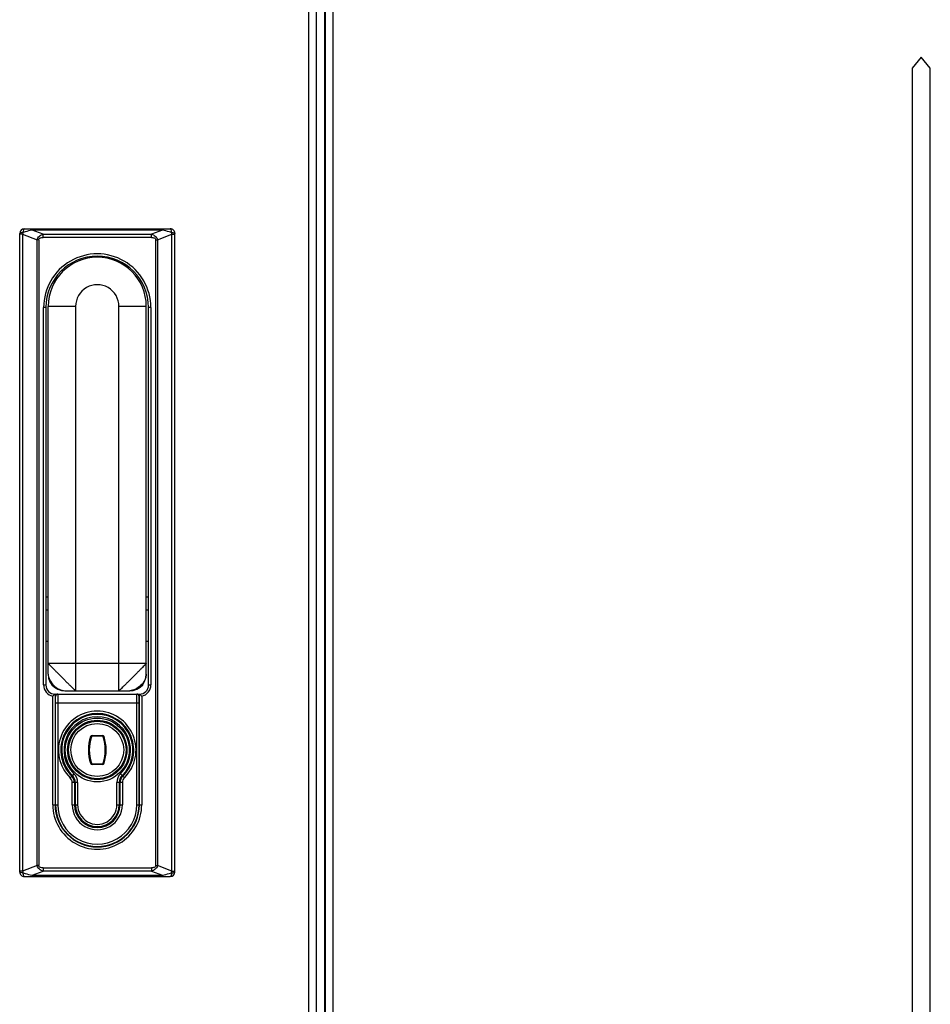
# Model space of a CAD drawing. Header units: millimetres. Extents: x 1117 to 38156, y -1945 to 7303.
# Tile 748 of 831: x 32465 to 32664, y 1557 to 1773. Entities that reach past the tile are written whole.
import ezdxf

# ---------------------------------------------------------------- set-up
doc = ezdxf.new("R2010")
doc.units = ezdxf.units.MM
doc.layers.add('WHITE', color=7, linetype='Continuous')

msp = doc.modelspace()

# ---------------------------------------------------------------- linework, layer by layer
at = {"color": 7, "linetype": 'Continuous'}
for p, q in [((32527.959, 1940.473), (32527.959, 680.473)), ((32529.659, 1940.473), (32529.659, 680.473)), ((32531.459, 1940.473), (32531.459, 680.473)), ((32531.659, 680.473), (32531.659, 1940.473)), ((32533.359, 680.473), (32533.359, 1940.473)), ((32465.659, 1727.473), (32497.659, 1727.473)), ((32467.364, 1727.18), (32467.364, 1727.473)), ((32495.953, 1727.18), (32467.364, 1727.18)), ((32469.802, 1726.266), (32467.364, 1727.18)), ((32495.953, 1727.18), (32493.515, 1726.266)), ((32495.953, 1727.18), (32495.953, 1727.473)), ((32464.659, 1586.473), (32464.659, 1726.473)), ((32465.307, 1726.274), (32464.659, 1726.274)), ((32465.307, 1726.274), (32465.307, 1586.672)), ((32465.307, 1726.274), (32468.489, 1725.081)), ((32468.489, 1587.865), (32468.489, 1725.081)), ((32468.84, 1725.081), (32468.489, 1725.081)), ((32468.84, 1725.081), (32468.84, 1587.865)), ((32469.802, 1725.559), (32469.802, 1726.266)), ((32469.802, 1726.266), (32493.515, 1726.266)), ((32493.515, 1725.559), (32469.802, 1725.559)), ((32493.515, 1725.559), (32493.515, 1726.266)), ((32494.477, 1587.865), (32494.477, 1725.081)), ((32494.477, 1725.081), (32494.828, 1725.081)), ((32494.828, 1725.081), (32498.01, 1726.274)), ((32494.828, 1725.081), (32494.828, 1587.865)), ((32498.01, 1586.672), (32498.01, 1726.274)), ((32498.01, 1726.274), (32498.659, 1726.274)), ((32498.659, 1586.473), (32498.659, 1726.473)), ((32469.909, 1627.473), (32469.909, 1710.223)), ((32470.409, 1710.223), (32469.909, 1710.223)), ((32470.409, 1710.223), (32470.409, 1627.473)), ((32470.909, 1629.83), (32470.909, 1710.473)), ((32476.909, 1710.473), (32470.909, 1710.473)), ((32476.909, 1710.473), (32476.909, 1626.223)), ((32486.409, 1626.223), (32486.409, 1710.473)), ((32492.409, 1710.473), (32486.409, 1710.473)), ((32492.409, 1629.831), (32492.409, 1710.473)), ((32492.909, 1627.473), (32492.909, 1710.223)), ((32493.409, 1710.223), (32492.909, 1710.223)), ((32493.409, 1710.223), (32493.409, 1627.473)), ((32470.409, 1646.775), (32470.909, 1646.775)), ((32492.409, 1646.775), (32492.909, 1646.775)), ((32470.909, 1643.903), (32470.409, 1643.903)), ((32492.909, 1643.903), (32492.409, 1643.903)), ((32470.909, 1637), (32470.409, 1637)), ((32492.909, 1637), (32492.409, 1637)), ((32470.909, 1632.223), (32492.409, 1632.223)), ((32469.909, 1627.473), (32470.409, 1627.473)), ((32492.909, 1627.473), (32493.409, 1627.473)), ((32472.409, 1625.473), (32472.409, 1601.223)), ((32472.409, 1625.473), (32490.909, 1625.473)), ((32473.009, 1625.473), (32473.009, 1601.223)), ((32474.535, 1626.223), (32488.782, 1626.223)), ((32490.309, 1601.223), (32490.309, 1625.473)), ((32490.909, 1601.223), (32490.909, 1625.473)), ((32471.909, 1601.223), (32471.909, 1625.024)), ((32472.509, 1601.223), (32472.509, 1624.973)), ((32490.809, 1623.473), (32472.509, 1623.473)), ((32490.809, 1601.223), (32490.809, 1624.973)), ((32491.409, 1625.024), (32491.409, 1601.224)), ((32480.553, 1616.423), (32480.553, 1616.223)), ((32480.553, 1616.423), (32482.765, 1616.423)), ((32482.765, 1616.223), (32480.553, 1616.223)), ((32482.765, 1616.223), (32482.765, 1616.423)), ((32482.955, 1616.085), (32483.145, 1616.147)), ((32482.955, 1616.085), (32482.955, 1616.085)), ((32480.362, 1610.362), (32480.172, 1610.3)), ((32480.362, 1610.362), (32480.362, 1610.362)), ((32480.553, 1610.223), (32480.553, 1610.023)), ((32480.553, 1610.223), (32482.765, 1610.223)), ((32482.765, 1610.023), (32482.765, 1610.223)), ((32476.549, 1608.01), (32476.199, 1607.653)), ((32482.765, 1610.023), (32480.553, 1610.023)), ((32486.769, 1608.01), (32487.119, 1607.653)), ((32475.709, 1607.153), (32476.059, 1607.51)), ((32476.159, 1601.223), (32476.159, 1606.082)), ((32476.659, 1606.082), (32476.159, 1606.082)), ((32476.659, 1606.082), (32476.659, 1601.223)), ((32476.859, 1601.223), (32476.859, 1606.082)), ((32477.359, 1606.082), (32476.859, 1606.082)), ((32477.359, 1606.082), (32477.359, 1601.223)), ((32485.959, 1601.223), (32485.959, 1606.082)), ((32486.459, 1606.082), (32485.959, 1606.082)), ((32486.459, 1606.082), (32486.459, 1601.223)), ((32486.659, 1601.223), (32486.659, 1606.082)), ((32487.159, 1606.082), (32486.659, 1606.082)), ((32487.159, 1606.082), (32487.159, 1601.223)), ((32487.609, 1607.153), (32487.259, 1607.51)), ((32471.909, 1601.223), (32472.409, 1601.223)), ((32472.509, 1601.223), (32473.009, 1601.223)), ((32476.159, 1601.223), (32476.659, 1601.223)), ((32476.859, 1601.223), (32477.359, 1601.223)), ((32485.959, 1601.223), (32486.459, 1601.223)), ((32486.659, 1601.223), (32487.159, 1601.223)), ((32490.309, 1601.223), (32490.809, 1601.223)), ((32490.909, 1601.223), (32491.409, 1601.223)), ((32465.307, 1586.672), (32464.659, 1586.672)), ((32468.489, 1587.865), (32465.307, 1586.672)), ((32467.364, 1585.766), (32469.802, 1586.68)), ((32468.84, 1587.865), (32468.489, 1587.865)), ((32469.802, 1587.388), (32469.802, 1586.68)), ((32469.802, 1587.388), (32493.515, 1587.388)), ((32493.515, 1586.68), (32469.802, 1586.68)), ((32493.515, 1587.388), (32493.515, 1586.68)), ((32493.515, 1586.68), (32495.953, 1585.766)), ((32494.477, 1587.865), (32494.828, 1587.865)), ((32498.01, 1586.672), (32494.828, 1587.865)), ((32498.01, 1586.672), (32498.659, 1586.672)), ((32465.659, 1585.473), (32497.659, 1585.473)), ((32467.364, 1585.766), (32467.364, 1585.473)), ((32467.364, 1585.766), (32495.953, 1585.766)), ((32495.953, 1585.766), (32495.953, 1585.473))]:
    msp.add_line(p, q, dxfattribs=at)
for points in [[(32470.909, 1629.83), (32471.006, 1628.99), (32471.283, 1628.195), (32471.714, 1627.518), (32472.292, 1626.958), (32472.986, 1626.547), (32473.795, 1626.295), (32474.535, 1626.223)], [(32488.782, 1626.223), (32489.536, 1626.297), (32490.346, 1626.553), (32491.041, 1626.97), (32491.616, 1627.535), (32492.047, 1628.221), (32492.319, 1629.027), (32492.409, 1629.831)]]:
    msp.add_lwpolyline(points, dxfattribs=at)
for radius in [7, 6.5, 6.3, 5.8]:
    msp.add_circle((32481.659, 1613.223), radius, dxfattribs=at)
for centre, radius, start, end in [((32465.659, 1726.473), 1, 90, 180), ((32497.659, 1726.473), 1, 359.99999, 90), ((32494.802, 1726.486), 3.148, 2.95535, 5.35276), ((32465.606, 1722.313), 4.342, 93.09636, 95.47759), ((32477.535, 1724.386), 12.372, 169.46057, 171.21888), ((32485.77, 1724.384), 12.384, 8.78169, 10.53827), ((32481.659, 1710.223), 11.75, 359.99993, 180), ((32481.659, 1710.223), 11.25, 0, 180), ((32481.659, 1710.473), 10.75, 0, 179.99994), ((32481.659, 1710.473), 4.75, 359.99681, 180.00326), ((32472.409, 1627.473), 2.5, 180.01334, 258.46272), ((32472.409, 1627.473), 2, 180, 270), ((32490.909, 1627.473), 2, 270, 0), ((32490.909, 1627.473), 2.5, 281.53729, 359.99998), ((32473.009, 1624.973), 0.5, 90, 180.00015), ((32490.309, 1624.973), 0.5, 359.99985, 90), ((32481.659, 1613.223), 8.5, 314.427, 225.573), ((32481.659, 1613.223), 8, 314.427, 225.573), ((32481.659, 1613.223), 7.8, 314.427, 225.573), ((32481.659, 1613.223), 7.3, 314.427, 225.573), ((32489.159, 1613.223), 9.45, 161.97231, 198.02642), ((32489.159, 1613.223), 9.25, 161.97739, 198.02112), ((32480.553, 1616.023), 0.4, 90, 161.8574), ((32480.553, 1616.023), 0.2, 90, 161.97739), ((32482.765, 1616.023), 0.4, 18.10287, 90), ((32482.765, 1616.023), 0.2, 18.02261, 90), ((32474.159, 1613.223), 9.25, 341.97739, 18.02112), ((32474.159, 1613.223), 9.45, 341.97319, 18.02601), ((32480.553, 1610.423), 0.4, 198.11257, 270), ((32480.553, 1610.423), 0.2, 198.02261, 270), ((32482.765, 1610.423), 0.2, 270, 341.97739), ((32482.765, 1610.423), 0.4, 270, 341.87817), ((32474.659, 1606.082), 2.7, 359.99949, 45.573), ((32488.659, 1606.082), 2.7, 134.427, 180.00059), ((32474.659, 1606.082), 1.5, 359.99779, 45.573), ((32474.659, 1606.082), 2, 0, 45.573), ((32474.659, 1606.082), 2.2, 0, 45.573), ((32488.659, 1606.082), 2.2, 134.427, 180), ((32488.659, 1606.082), 2, 134.427, 180), ((32488.659, 1606.082), 1.5, 134.427, 180.00205), ((32481.659, 1601.223), 9.75, 180, 0.00104), ((32481.659, 1601.223), 9.25, 180, 0), ((32481.659, 1601.223), 9.15, 180, 0), ((32481.659, 1601.223), 8.65, 179.99973, 0), ((32481.659, 1601.223), 5.5, 180, 0.00099), ((32481.659, 1601.223), 5, 180, 0), ((32481.659, 1601.223), 4.8, 180, 0), ((32481.659, 1601.223), 4.3, 179.99888, 0), ((32465.659, 1586.473), 1, 179.99999, 270), ((32477.547, 1588.563), 12.384, 188.78169, 190.53827), ((32497.659, 1586.473), 1, 270.00001, 0), ((32485.782, 1588.561), 12.372, 349.46062, 351.2189), ((32468.515, 1586.461), 3.148, 182.95535, 185.35276)]:
    msp.add_arc(centre, radius, start, end, dxfattribs=at)
for points, knots in [([(32465.659, 1727.473), (32465.621, 1727.473), (32465.529, 1727.399), (32465.419, 1727.117), (32465.382, 1726.848), (32465.371, 1726.649)], [0, 0, 0, 0, 0.1230202, 0.3413994, 1, 1, 1, 1]), ([(32467.364, 1727.18), (32466.861, 1727.059), (32466.196, 1726.884), (32465.535, 1726.696), (32465.371, 1726.649)], [0, 0, 0, 0, 0.7524181, 1, 1, 1, 1]), ([(32497.946, 1726.649), (32497.782, 1726.696), (32497.121, 1726.884), (32496.456, 1727.059), (32495.953, 1727.18)], [0, 0, 0, 0, 0.2475819, 1, 1, 1, 1]), ([(32497.936, 1726.78), (32497.92, 1726.952), (32497.894, 1727.176), (32497.743, 1727.473), (32497.659, 1727.473)], [0, 0, 0, 0, 0.6713108, 1, 1, 1, 1]), ([(32465.191, 1726.635), (32465.059, 1726.622), (32464.884, 1726.597), (32464.709, 1726.539), (32464.659, 1726.493), (32464.659, 1726.473)], [0, 0, 0, 0, 0.6973154, 0.8977868, 1, 1, 1, 1]), ([(32468.489, 1725.081), (32468.513, 1725.237), (32468.624, 1725.542), (32469.053, 1726.009), (32469.502, 1726.194), (32469.802, 1726.266)], [0, 0, 0, 0, 0.252795, 0.5047286, 1, 1, 1, 1]), ([(32468.84, 1725.081), (32468.84, 1725.167), (32468.917, 1725.351), (32469.18, 1725.486), (32469.48, 1725.549), (32469.693, 1725.559), (32469.802, 1725.559)], [0, 0, 0, 0, 0.2177947, 0.4576125, 0.7221358, 1, 1, 1, 1]), ([(32493.515, 1726.266), (32493.815, 1726.194), (32494.264, 1726.009), (32494.693, 1725.542), (32494.804, 1725.237), (32494.828, 1725.081)], [0, 0, 0, 0, 0.495284, 0.7472092, 1, 1, 1, 1]), ([(32493.515, 1725.559), (32493.624, 1725.559), (32493.837, 1725.549), (32494.138, 1725.486), (32494.4, 1725.351), (32494.477, 1725.167), (32494.477, 1725.081)], [0, 0, 0, 0, 0.2778908, 0.5424293, 0.7822423, 1, 1, 1, 1]), ([(32497.946, 1726.649), (32498.119, 1726.639), (32498.353, 1726.614), (32498.58, 1726.553), (32498.659, 1726.499), (32498.659, 1726.473)], [0, 0, 0, 0, 0.6907156, 0.8984087, 1, 1, 1, 1]), ([(32470.909, 1632.223), (32470.909, 1632.215), (32470.936, 1632.193), (32470.971, 1632.142), (32471.045, 1632.066), (32471.141, 1631.961), (32471.266, 1631.831), (32471.479, 1631.61), (32471.8, 1631.279), (32472.243, 1630.827), (32472.749, 1630.315), (32473.299, 1629.761), (32473.872, 1629.187), (32474.446, 1628.614), (32475, 1628.064), (32475.512, 1627.558), (32475.964, 1627.115), (32476.294, 1626.793), (32476.516, 1626.58), (32476.647, 1626.456), (32476.751, 1626.36), (32476.827, 1626.287), (32476.876, 1626.249), (32476.9, 1626.223), (32476.909, 1626.223)], [0, 0, 0, 0, 0.0029419, 0.01069, 0.0230632, 0.0399145, 0.061112, 0.0864689, 0.148673, 0.2241674, 0.3100891, 0.4031988, 0.4999681, 0.5967391, 0.6898516, 0.7757827, 0.8512744, 0.9134808, 0.9388569, 0.9600825, 0.9769322, 0.9891962, 0.9968178, 1, 1, 1, 1]), ([(32492.409, 1632.223), (32492.409, 1632.215), (32492.381, 1632.193), (32492.346, 1632.142), (32492.272, 1632.066), (32492.176, 1631.961), (32492.052, 1631.831), (32491.839, 1631.61), (32491.517, 1631.279), (32491.074, 1630.827), (32490.568, 1630.315), (32490.018, 1629.761), (32489.445, 1629.187), (32488.871, 1628.614), (32488.318, 1628.064), (32487.805, 1627.558), (32487.353, 1627.115), (32487.023, 1626.793), (32486.801, 1626.58), (32486.67, 1626.456), (32486.566, 1626.36), (32486.49, 1626.287), (32486.441, 1626.249), (32486.418, 1626.223), (32486.409, 1626.223)], [0, 0, 0, 0, 0.0029419, 0.01069, 0.0230632, 0.0399147, 0.0611127, 0.0864709, 0.1486769, 0.2241752, 0.3101015, 0.4032135, 0.4999821, 0.5967499, 0.6898578, 0.7757858, 0.8512755, 0.9134807, 0.9388569, 0.9600828, 0.9769325, 0.9891953, 0.9968165, 1, 1, 1, 1]), ([(32470.909, 1629.83), (32470.909, 1629.632), (32470.984, 1629.209), (32471.306, 1628.345), (32472.048, 1627.354), (32473.039, 1626.616), (32473.906, 1626.292), (32474.334, 1626.223), (32474.535, 1626.223)], [0, 0, 0, 0, 0.1076401, 0.2311911, 0.4992771, 0.7672255, 0.8905143, 1, 1, 1, 1]), ([(32492.409, 1629.831), (32492.409, 1629.633), (32492.332, 1629.209), (32492.011, 1628.345), (32491.269, 1627.354), (32490.279, 1626.616), (32489.412, 1626.292), (32488.984, 1626.223), (32488.782, 1626.223)], [0, 0, 0, 0, 0.1074007, 0.2312646, 0.4992814, 0.7672077, 0.8904626, 1, 1, 1, 1]), ([(32472.409, 1625.473), (32472.392, 1625.457), (32472.233, 1625.299), (32472.064, 1625.151), (32471.909, 1625.024)], [0, 0, 0, 0, 0.1034252, 1, 1, 1, 1]), ([(32490.909, 1625.473), (32490.925, 1625.457), (32491.084, 1625.299), (32491.253, 1625.151), (32491.409, 1625.024)], [0, 0, 0, 0, 0.1034267, 1, 1, 1, 1]), ([(32480.173, 1616.148), (32480.197, 1616.14), (32480.24, 1616.125), (32480.305, 1616.109), (32480.331, 1616.089), (32480.364, 1616.09), (32480.362, 1616.085)], [0, 0, 0, 0, 0.3821806, 0.7071878, 0.9236909, 1, 1, 1, 1]), ([(32483.145, 1610.299), (32483.12, 1610.307), (32483.077, 1610.322), (32483.012, 1610.338), (32482.987, 1610.358), (32482.953, 1610.357), (32482.955, 1610.362)], [0, 0, 0, 0, 0.3821802, 0.7071869, 0.9236913, 1, 1, 1, 1]), ([(32465.371, 1586.298), (32465.198, 1586.308), (32464.965, 1586.332), (32464.737, 1586.394), (32464.659, 1586.448), (32464.659, 1586.473)], [0, 0, 0, 0, 0.6907156, 0.8984087, 1, 1, 1, 1]), ([(32469.802, 1586.68), (32469.502, 1586.752), (32469.053, 1586.938), (32468.624, 1587.405), (32468.513, 1587.71), (32468.489, 1587.865)], [0, 0, 0, 0, 0.495284, 0.7472092, 1, 1, 1, 1]), ([(32469.802, 1587.388), (32469.693, 1587.388), (32469.48, 1587.398), (32469.18, 1587.461), (32468.917, 1587.596), (32468.84, 1587.78), (32468.84, 1587.865)], [0, 0, 0, 0, 0.2778908, 0.5424293, 0.7822423, 1, 1, 1, 1]), ([(32494.477, 1587.865), (32494.477, 1587.78), (32494.4, 1587.596), (32494.138, 1587.461), (32493.837, 1587.398), (32493.624, 1587.388), (32493.515, 1587.388)], [0, 0, 0, 0, 0.2177947, 0.4576125, 0.7221358, 1, 1, 1, 1]), ([(32494.828, 1587.865), (32494.804, 1587.71), (32494.693, 1587.405), (32494.264, 1586.938), (32493.815, 1586.753), (32493.515, 1586.68)], [0, 0, 0, 0, 0.252795, 0.5047286, 1, 1, 1, 1]), ([(32497.946, 1586.298), (32498.119, 1586.308), (32498.353, 1586.332), (32498.58, 1586.394), (32498.659, 1586.448), (32498.659, 1586.473)], [0, 0, 0, 0, 0.6904803, 0.8983215, 1, 1, 1, 1]), ([(32465.371, 1586.298), (32465.535, 1586.251), (32466.196, 1586.063), (32466.861, 1585.888), (32467.364, 1585.766)], [0, 0, 0, 0, 0.2475819, 1, 1, 1, 1]), ([(32465.381, 1586.167), (32465.397, 1585.995), (32465.423, 1585.771), (32465.574, 1585.473), (32465.659, 1585.473)], [0, 0, 0, 0, 0.6713108, 1, 1, 1, 1]), ([(32495.953, 1585.766), (32496.456, 1585.888), (32497.121, 1586.063), (32497.782, 1586.251), (32497.946, 1586.298)], [0, 0, 0, 0, 0.7524181, 1, 1, 1, 1]), ([(32497.871, 1585.788), (32497.848, 1585.706), (32497.814, 1585.583), (32497.704, 1585.473), (32497.659, 1585.473)], [0, 0, 0, 0, 0.6540505, 1, 1, 1, 1]), ([(32497.946, 1586.298), (32497.944, 1586.254), (32497.931, 1586.082), (32497.905, 1585.911), (32497.871, 1585.788)], [0, 0, 0, 0, 0.2592222, 1, 1, 1, 1])]:
    msp.add_open_spline(points, degree=3, knots=knots, dxfattribs=at)
at = {"layer": 'WHITE', "color": 40, "linetype": 'Continuous'}
for p, q in [((32662.245, 1765.078), (32660.245, 1762.69)), ((32664.245, 1762.69), (32662.245, 1765.078)), ((32660.245, 1762.69), (32660.245, 781.467)), ((32664.245, 781.467), (32664.245, 1762.69))]:
    msp.add_line(p, q, dxfattribs=at)

doc.saveas('drawing.dxf')
